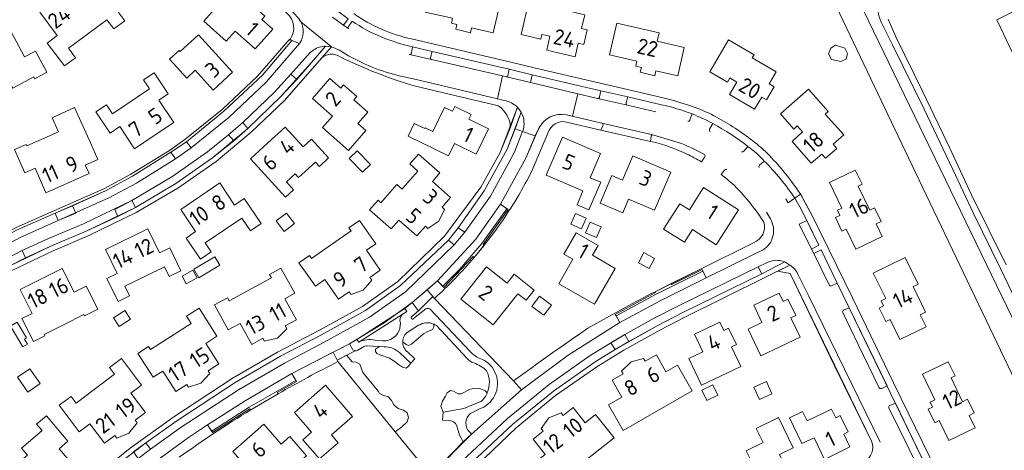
# Model space of a CAD drawing. Header units: metres. Extents: x 209813 to 223847, y 571801 to 587119.
# Tile 716 of 746: x 221682 to 221935, y 585124 to 585235. Entities that reach past the tile are written whole.
import ezdxf
from ezdxf.enums import TextEntityAlignment as Align

# ---------------------------------------------------------------- set-up
doc = ezdxf.new("R2010")
doc.units = ezdxf.units.M
for name, color, linetype, lineweight in [('B-RO-GR-BEPLANTING_CULTUUR_BOSPLANTSOEN-GV', 8, 'Continuous', 0), ('B-RO-GR-BEPLANTING_CULTUUR_HEESTERS-GV', 8, 'Continuous', 0), ('B-RO-GR-BEPLANTING_CULTUUR_VASTE PLANTENVAK-GV', 8, 'Continuous', 0), ('B-RO-GR-GROENVOORZIENING-GV', 8, 'Continuous', 0), ('B-RO-GR-HAAG-GV', 8, 'Continuous', 0), ('B-RO-OG-BEBOUWING-T18', 8, 'Continuous', 0), ('B-RO-OG-TERREIN_CULTUURSCHEIDING-GV', 8, 'Continuous', 0), ('B-RO-OG-TERREIN_ERF-GV', 8, 'Continuous', 0), ('B-RO-VH-VERHARDING_BETONSTRAATSTEEN-GV', 8, 'Continuous', 0), ('B-RO-VH-VERHARDING_HALFVERHARDING-GV', 8, 'Continuous', 0), ('B-RO-VH-VERHARDING_TEGEL-GV', 8, 'Continuous', 0)]:
    doc.layers.add(name, color=color, linetype=linetype, lineweight=lineweight)
doc.styles.add('NLCS-ISO-M200-T18', font='txt', dxfattribs={"height": 0.36})

msp = doc.modelspace()

# ---------------------------------------------------------------- linework, layer by layer
at = {"layer": 'B-RO-GR-BEPLANTING_CULTUUR_BOSPLANTSOEN-GV', "flags": 128}
for points in [[(221982.882, 585129.2), (221932.798, 585234.459), (221940.733, 585238.428)], [(221904.797, 585234.688), (221906.85, 585230.125), (221913.782, 585215.994), (221920.621, 585201.73), (221926.276, 585189.582), (221935.145, 585171.569)]]:
    msp.add_lwpolyline(points, dxfattribs=at)
at = {"layer": 'B-RO-GR-BEPLANTING_CULTUUR_HEESTERS-GV', "flags": 128}
for points in [[(221765.088, 585233.474), (221765.99, 585234.778), (221762.98, 585236.968)], [(221761.968, 585235.127), (221764.586, 585233.28)], [(221757.149, 585226.782), (221756.253, 585226.072), (221751.293, 585220.552), (221752.85, 585219.197)], [(221752.85, 585219.197), (221759.303, 585226.72), (221760.204, 585227.719)], [(221782.266, 585225.969), (221782.58, 585227.594)], [(221781.691, 585225.564), (221781.734, 585225.555)], [(221787.446, 585224.318), (221805.711, 585220.065), (221806.933, 585219.797), (221807.38, 585221.809), (221787.59, 585226.394), (221787.176, 585224.816)], [(221813.312, 585220.365), (221812.922, 585218.409), (221830.143, 585214.298)], [(221830.664, 585214.7), (221830.969, 585216.291), (221813.312, 585220.365)], [(221846.534, 585212.702), (221837.946, 585214.704), (221837.491, 585213.133)], [(221837.79, 585212.573), (221845.069, 585210.889)], [(221810.508, 585210.757), (221808.97, 585206.542), (221810.863, 585205.804)], [(221831.246, 585207.969), (221822.112, 585210.08)], [(221853.854, 585208.804), (221854.412, 585210.356)], [(221814.952, 585206.526), (221811.718, 585198.934), (221805.156, 585187.142), (221807.107, 585185.787), (221800.674, 585176.841), (221801.009, 585176.597)], [(221822.16, 585208.25), (221831.003, 585206.171), (221831.513, 585207.297)], [(221859.74, 585207.835), (221858.909, 585206.444)], [(221813.125, 585195.429), (221817.357, 585205.42)], [(221867.733, 585200.748), (221868.773, 585202.006)], [(221872.986, 585198.24), (221871.739, 585197.139)], [(221862.804, 585195.884), (221861.945, 585194.755)], [(221878.495, 585188.536), (221879.156, 585187.516), (221880.819, 585188.683)], [(221874.559, 585183.384), (221873.55, 585185.087)], [(221870.259, 585177.258), (221856.725, 585170.58), (221849.031, 585166.765), (221849.215, 585166.501), (221857, 585170.343), (221858.039, 585168.209), (221871.278, 585174.712), (221872.535, 585175.35)], [(221890.294, 585166.188), (221891.716, 585166.899), (221887.593, 585175.449), (221885.697, 585174.498), (221889.773, 585166.279)], [(221871.455, 585171.112), (221872.398, 585169.296), (221878.274, 585172.313)], [(221873.598, 585172.125), (221871.455, 585171.112)], [(221808.537, 585141.789), (221788.22, 585162.975), (221787.78, 585163.483), (221784.087, 585159.756), (221782.339, 585158.283)], [(221834.87, 585158.514), (221834.693, 585158.835), (221845.051, 585164.442), (221844.905, 585164.682)], [(221779.926, 585158.815), (221768.77, 585151.747)], [(221786.978, 585160.272), (221797.456, 585149.24)], [(221808.537, 585141.789), (221810.534, 585139.518), (221822.547, 585148.379), (221835.845, 585156.742), (221834.87, 585158.514)], [(221893.159, 585159.345), (221897.132, 585151.157), (221902.513, 585139.981)], [(221903.254, 585139.866), (221904.544, 585140.52), (221894.831, 585160.532), (221893.382, 585159.947)], [(221772.925, 585152.268), (221774.934, 585152.096)], [(221763.369, 585146.754), (221762.116, 585149.169), (221751.552, 585143.666), (221752.683, 585141.6), (221747.782, 585138.808), (221748.014, 585138.462)], [(221763.369, 585146.754), (221778.087, 585128.673), (221779.798, 585129.987), (221781.215, 585131.263), (221781.546, 585132.397), (221781.168, 585133.625), (221780.27, 585134.287), (221778.9, 585134.665), (221777.767, 585135.657), (221777.153, 585136.791), (221776.255, 585137.688), (221774.886, 585138.161), (221774.083, 585138.539), (221773.799, 585139.106), (221769.784, 585143.973), (221768.981, 585146.099), (221768.036, 585146.571), (221766.997, 585146.713), (221765.552, 585148.374), (221763.169, 585147.139)], [(221775.234, 585150.565), (221774.083, 585150.621), (221773.522, 585150.284), (221773.064, 585149.906), (221773.037, 585149.312), (221773.361, 585148.799), (221774.116, 585148.475), (221776.599, 585147.611), (221777.868, 585146.855), (221778.975, 585145.964), (221779.973, 585145.343), (221780.945, 585145.019), (221781.458, 585145.451), (221782.091, 585146.344)], [(221782.091, 585146.344), (221779.264, 585149.02)], [(221801.779, 585138.754), (221801.192, 585139.263), (221800.301, 585139.695), (221799.518, 585139.911), (221798.411, 585139.857), (221797.386, 585139.641), (221795.064, 585138.48), (221794.255, 585138.48), (221793.121, 585139.182), (221792.338, 585139.29), (221791.421, 585138.723), (221791.016, 585137.832), (221790.26, 585136.59), (221789.855, 585135.267), (221790.422, 585133.785), (221795.725, 585134.701), (221800.118, 585136.46)], [(221797.342, 585128.543), (221797.752, 585128.136), (221810.534, 585139.518)], [(221913.349, 585119.058), (221914.645, 585119.719), (221906.709, 585136.052), (221905.27, 585135.47)], [(221740.949, 585134.316), (221740.742, 585134.646), (221731.164, 585128.56), (221729.856, 585130.516), (221724.954, 585127.23), (221713.874, 585119.226), (221709.883, 585116.112), (221699.542, 585107.535), (221699.108, 585107.11)], [(221905.009, 585134.853), (221912.817, 585119.067)]]:
    msp.add_lwpolyline(points, dxfattribs=at)
at = {"layer": 'B-RO-GR-BEPLANTING_CULTUUR_HEESTERS-GV'}
for points in [[(221764.586, 585233.28, 0.4210232), (221765.088, 585233.474)], [(221782.58, 585227.594, -0.1000316), (221767.032, 585234.145)], [(221830.143, 585214.298, 0.4045202), (221830.664, 585214.7)], [(221837.491, 585213.133, 0.44394), (221837.79, 585212.573)], [(221854.412, 585210.356, 0.0332564), (221846.534, 585212.702)], [(221817.357, 585205.42, -0.3920294), (221822.16, 585208.25)], [(221853.33, 585208.465, 0.5302732), (221853.854, 585208.804)], [(221858.909, 585206.444, 0.3706386), (221859.098, 585205.81)], [(221867.169, 585200.636, 0.4113235), (221867.733, 585200.748)], [(221871.739, 585197.139, 0.3831092), (221871.64, 585196.563)], [(221880.819, 585188.683, 0.0493327), (221872.986, 585198.24)], [(221809.843, 585189.473, 0.0148821), (221813.125, 585195.429)], [(221863.384, 585196.045, 0.4192087), (221862.804, 585195.884)], [(221872.535, 585175.35, 0.4170379), (221874.559, 585183.384)], [(221878.274, 585172.313, 0.2237122), (221873.598, 585172.125)], [(221889.773, 585166.279, 0.3441377), (221890.294, 585166.188)], [(221844.905, 585164.682, 0.0054508), (221837.199, 585160.629)], [(221779.434, 585156.659, -0.3124343), (221779.926, 585158.815)], [(221782.339, 585158.283, 1.1994334), (221782.788, 585157.779)], [(221785.963, 585160.248, -0.2956118), (221786.978, 585160.272)], [(221893.382, 585159.947, 0.3759497), (221893.159, 585159.345)], [(221787.958, 585156.392, 0.2429871), (221784.123, 585156.06)], [(221774.934, 585152.096, 0.365885), (221779.285, 585155.273)], [(221781.443, 585154.398, 0.2474234), (221780.023, 585151.821)], [(221827.639, 585155.298, 0.0081732), (221808.537, 585141.789)], [(221779.264, 585149.02, 0.1818018), (221775.234, 585150.565)], [(221800.097, 585147.487, -0.1387814), (221802.99, 585145.294)], [(221800.118, 585136.46, 0.1092137), (221801.779, 585138.754)], [(221902.513, 585139.981, 0.3010248), (221903.254, 585139.866)], [(221905.27, 585135.47, 0.3806378), (221905.009, 585134.853)], [(221797.487, 585133.406, 0.4805634), (221797.342, 585128.543)]]:
    msp.add_lwpolyline(points, format="xyb", dxfattribs=at)
at = {"layer": 'B-RO-GR-BEPLANTING_CULTUUR_HEESTERS-GV', "flags": 128}
for points in [[(221740.242, 585206.622), (221738.898, 585208.119), (221735.264, 585204.948), (221736.593, 585203.416)], [(221720.451, 585200.487), (221721.649, 585198.801), (221725.641, 585201.62), (221724.424, 585203.202)], [(221691.462, 585182.938), (221695.95, 585184.86), (221695.117, 585186.742), (221690.649, 585184.845)], [(221711.358, 585186.291), (221710.359, 585188.093), (221705.995, 585185.801), (221706.833, 585183.97)], [(221793.255, 585176.711), (221795.96, 585179.949), (221794.302, 585181.113), (221791.81, 585177.956)], [(221885.145, 585175.612), (221887.039, 585176.598), (221883.952, 585182.946), (221881.996, 585182.037)], [(221682.195, 585175.227), (221677.881, 585173.071), (221678.864, 585171.22), (221683.048, 585173.358)], [(221838.143, 585151.88), (221837.126, 585153.66), (221833.551, 585151.545), (221834.657, 585149.83)], [(221712.01, 585121.9), (221715.217, 585124.233), (221714.017, 585125.915), (221710.794, 585123.544)]]:
    msp.add_lwpolyline(points, close=True, dxfattribs=at)
at = {"layer": 'B-RO-GR-BEPLANTING_CULTUUR_VASTE PLANTENVAK-GV', "flags": 128}
for points in [[(221753.838, 585234.001), (221753.267, 585234.92), (221748.082, 585240.508), (221739.266, 585250.923), (221738.056, 585249.841), (221750.239, 585236.214)], [(221751.066, 585229.464), (221751.51, 585229.162), (221753.511, 585228.447)], [(221766.105, 585225.278), (221763.781, 585226.66), (221761.744, 585227.574), (221759.191, 585224.612)], [(221806.155, 585213.786), (221804.435, 585214.224), (221784.633, 585218.875), (221780.433, 585219.822)], [(221807.751, 585206.905), (221809.522, 585212.041)], [(221843.89, 585204.624), (221843.742, 585203.284), (221844.256, 585203.167)], [(221850.854, 585203.031), (221844.339, 585204.942)], [(221856.847, 585198.004), (221857.704, 585199.291)], [(221879.543, 585171.53), (221876.347, 585169.917), (221879.617, 585169.331), (221890.954, 585145.866), (221900.516, 585126.335)], [(221902.76, 585126.067), (221884.45, 585163.541), (221881.654, 585169.22)]]:
    msp.add_lwpolyline(points, dxfattribs=at)
at = {"layer": 'B-RO-GR-BEPLANTING_CULTUUR_VASTE PLANTENVAK-GV'}
for points in [[(221750.239, 585236.214, -0.3938942), (221751.066, 585229.464)], [(221780.433, 585219.822, -0.0769208), (221766.105, 585225.278)], [(221809.522, 585212.041, 0.1463599), (221806.155, 585213.786)], [(221844.339, 585204.942, 0.3944546), (221843.89, 585204.624)], [(221844.256, 585203.167, -0.0513359), (221853.09, 585200.023)], [(221857.613, 585199.876, 0.0466024), (221850.854, 585203.031)], [(221857.704, 585199.291, 0.397969), (221857.613, 585199.876)], [(221881.654, 585169.22, 0.1540208), (221879.543, 585171.53)]]:
    msp.add_lwpolyline(points, format="xyb", dxfattribs=at)
at = {"layer": 'B-RO-GR-GROENVOORZIENING-GV', "flags": 128}
msp.add_lwpolyline([(221798.426, 585173.491), (221798.166, 585173.703), (221790.639, 585165.802), (221788.945, 585167.478), (221786.302, 585165.189), (221788.22, 585162.975)], dxfattribs=at)
at = {"layer": 'B-RO-GR-GROENVOORZIENING-GV'}
msp.add_lwpolyline([(221788.22, 585162.975, 0.030207), (221798.426, 585173.491)], format="xyb", dxfattribs=at)
at = {"layer": 'B-RO-GR-GROENVOORZIENING-GV', "flags": 128}
msp.add_lwpolyline([(221768.21, 585152.412), (221768.77, 585151.747), (221781.067, 585159.622), (221780.555, 585160.384)], close=True, dxfattribs=at)
at = {"layer": 'B-RO-GR-HAAG-GV', "flags": 128}
msp.add_lwpolyline([(221768.77, 585151.747), (221781.067, 585159.622), (221780.555, 585160.384), (221768.21, 585152.412)], close=True, dxfattribs=at)
at = {"layer": 'B-RO-OG-TERREIN_CULTUURSCHEIDING-GV', "flags": 128}
for points in [[(221903.488, 585253.31), (221907.785, 585255.678), (221895.171, 585251.004), (221896.06, 585250.436), (221896.608, 585249.849), (221896.949, 585248.562), (221897.01, 585245.478), (221896.764, 585241.655), (221897.085, 585239.794), (221948.557, 585133.643), (221948.574, 585133.02), (221947.891, 585131.801), (221945.347, 585131.062), (221944.21, 585130.955), (221947.045, 585125.206), (221947.783, 585125.698), (221951.318, 585127.325), (221952.606, 585127.165), (221953.59, 585126.011), (221958.001, 585117.121), (221961.28, 585108.954), (221970.153, 585112.438)], [(221940.733, 585238.428), (221932.798, 585234.459), (221982.882, 585129.2), (222070.502, 585171.783), (222072.073, 585179.887), (222076.117, 585185.471), (222068.661, 585181.905), (222067.767, 585183.711), (222065.009, 585182.5), (222069.063, 585173.447), (222060.307, 585169.415), (222047.409, 585163.115), (222040.644, 585159.883), (222031.126, 585155.21), (222022.308, 585151.035), (222014.706, 585147.363), (222008.594, 585144.38), (222000.849, 585140.658), (221990.703, 585135.676), (221963.6, 585189.189), (221960.632, 585195.597), (221938.26, 585245.937)], [(221949.398, 585137.842), (221940.519, 585156.54), (221933.741, 585170.637), (221926.783, 585184.761), (221921.502, 585196.091), (221914.088, 585211.518), (221905.975, 585228.091), (221903.049, 585233.865)], [(221787.958, 585156.392), (221787.997, 585155.65), (221787.673, 585154.975), (221786.647, 585154.543), (221785.378, 585153.895), (221782.328, 585151.249), (221781.546, 585150.871), (221780.952, 585151.114), (221780.023, 585151.821)], [(221767.089, 585149.904), (221766.31, 585151.344), (221762.116, 585149.169), (221763.169, 585147.139), (221767.77, 585149.525)], [(221781.347, 585149.193), (221783.129, 585147.44), (221782.091, 585146.344), (221781.458, 585145.451), (221780.945, 585145.019), (221779.973, 585145.343), (221778.975, 585145.964), (221777.868, 585146.855), (221776.599, 585147.611), (221774.116, 585148.475), (221773.361, 585148.799), (221773.037, 585149.312), (221773.064, 585149.906), (221773.522, 585150.284), (221774.083, 585150.621), (221770.911, 585150.777)], [(221765.552, 585148.374), (221766.997, 585146.713), (221768.036, 585146.571), (221768.981, 585146.099), (221769.784, 585143.973), (221773.799, 585139.106), (221774.083, 585138.539), (221774.886, 585138.161), (221776.255, 585137.688), (221777.153, 585136.791), (221777.767, 585135.657), (221778.9, 585134.665), (221780.27, 585134.287), (221781.168, 585133.625), (221781.546, 585132.397), (221781.215, 585131.263), (221779.798, 585129.987), (221778.087, 585128.673), (221785.353, 585119.828), (221787.711, 585118.028), (221795.615, 585126.142), (221794.589, 585127.82), (221793.966, 585130.283)], [(221791.718, 585131.588), (221790.237, 585131.721), (221790.422, 585133.785), (221789.855, 585135.267), (221790.26, 585136.59), (221791.016, 585137.832), (221791.421, 585138.723), (221792.338, 585139.29), (221793.121, 585139.182), (221794.255, 585138.48), (221795.064, 585138.48), (221797.386, 585139.641), (221798.411, 585139.857), (221799.518, 585139.911), (221800.301, 585139.695), (221801.192, 585139.263), (221801.779, 585138.754)]]:
    msp.add_lwpolyline(points, dxfattribs=at)
at = {"layer": 'B-RO-OG-TERREIN_CULTUURSCHEIDING-GV'}
for points in [[(221903.049, 585233.865, -0.1441579), (221902.29, 585239.52)], [(221788.681, 585156.008, 0.0485779), (221787.958, 585156.392)], [(221767.77, 585149.525, -0.1767398), (221767.089, 585149.904)], [(221801.591, 585144.367, 0.1236016), (221798.276, 585146.385)], [(221801.779, 585138.754, 0.2248515), (221801.591, 585144.367)], [(221793.966, 585130.283, 0.3368499), (221791.718, 585131.588)]]:
    msp.add_lwpolyline(points, format="xyb", dxfattribs=at)
at = {"layer": 'B-RO-OG-TERREIN_CULTUURSCHEIDING-GV', "flags": 128}
msp.add_lwpolyline([(221787.78, 585163.483), (221786.302, 585165.189), (221782.473, 585161.872), (221784.087, 585159.756)], close=True, dxfattribs=at)
at = {"layer": 'B-RO-OG-TERREIN_ERF-GV', "flags": 128}
for points in [[(221792.866, 585234.903), (221785.766, 585236.483), (221787.647, 585244.614), (221798.582, 585242.128), (221798.105, 585240.032), (221805.037, 585238.454), (221803.319, 585231.141), (221797.744, 585232.406), (221797.459, 585231.179), (221793.717, 585232.048), (221793.979, 585233.28), (221792.582, 585233.618)], [(221699.006, 585230.84), (221694.086, 585227.168), (221695.88, 585224.764), (221693.043, 585222.647), (221688.653, 585228.529), (221691.202, 585230.431), (221686.716, 585236.442), (221697.175, 585244.247), (221701.66, 585238.236), (221704.201, 585240.132), (221708.579, 585234.266), (221705.726, 585232.137), (221703.944, 585234.525)], [(221736.984, 585231.576), (221734.685, 585229.011), (221728.939, 585234.154), (221733.115, 585238.822), (221735.169, 585236.986), (221737.797, 585239.93), (221740.467, 585237.548), (221741.212, 585238.383), (221744.57, 585235.397), (221743.828, 585234.566), (221746.618, 585232.081), (221742.086, 585227.001)], [(221817.051, 585226.693), (221817.857, 585230.248), (221815.837, 585230.722), (221815.556, 585229.545), (221810.489, 585230.755), (221812.664, 585240.047), (221820.098, 585238.325), (221819.883, 585237.4), (221826.848, 585235.785), (221826.035, 585232.277), (221827.438, 585231.952), (221826.56, 585228.163), (221825.157, 585228.488), (221824.347, 585224.992)], [(221839.967, 585222.603), (221840.261, 585223.866), (221833.155, 585225.466), (221835.045, 585233.662), (221845.982, 585231.115), (221845.493, 585229.011), (221852.427, 585227.396), (221850.726, 585220.092), (221845.146, 585221.374), (221844.855, 585220.148), (221841.108, 585221.035), (221841.386, 585222.26)], [(221678.633, 585219.015), (221673.252, 585216.081), (221674.688, 585213.447), (221671.588, 585211.757), (221668.649, 585217.148), (221671.432, 585218.665), (221667.848, 585225.254), (221679.244, 585231.536), (221682.834, 585224.951), (221685.617, 585226.469), (221688.577, 585221.043), (221685.46, 585219.343), (221685.172, 585219.871), (221679.772, 585216.926)], [(221726.687, 585221.53), (221724.515, 585219.547), (221720.116, 585224.365), (221722.551, 585226.589), (221722.787, 585226.331), (221727.514, 585230.651), (221736.306, 585221.028), (221731.309, 585216.464)], [(221863.5, 585218.506), (221859.007, 585221.122), (221863.802, 585229.358), (221870.387, 585225.523), (221869.914, 585224.711), (221876.084, 585221.118), (221874.278, 585218.016), (221875.522, 585217.291), (221873.554, 585213.964), (221872.326, 585214.664), (221870.504, 585211.582), (221864.028, 585215.353), (221865.915, 585218.5), (221864.109, 585219.551)], [(221894.083, 585224.415), (221892.681, 585223.746), (221890.282, 585224.335), (221889.495, 585225.737), (221890.07, 585227.205), (221891.322, 585227.971), (221893.686, 585227.211), (221894.37, 585225.857)], [(221716.111, 585204.766), (221711.082, 585201.385), (221707.265, 585207.066), (221704.824, 585205.423), (221701.171, 585210.83), (221703.905, 585212.666), (221705.447, 585210.368), (221714.942, 585216.74), (221713.394, 585219.044), (221716.129, 585220.881), (221719.765, 585215.476), (221717.323, 585213.834), (221721.147, 585208.153)], [(221768.235, 585214.804), (221767.499, 585213.963), (221771.102, 585210.801), (221768.504, 585207.845), (221770.565, 585206.034), (221766.097, 585200.945), (221759.412, 585206.809), (221762.005, 585209.767), (221756.842, 585214.291), (221761.315, 585219.381), (221764.113, 585216.922), (221764.85, 585217.763)], [(221893.404, 585204.933), (221890.706, 585202.55), (221891.649, 585201.482), (221888.717, 585198.928), (221887.768, 585199.99), (221885.073, 585197.644), (221880.121, 585203.264), (221882.841, 585205.691), (221881.472, 585207.249), (221880.56, 585206.454), (221877.136, 585210.381), (221884.333, 585216.641), (221889.384, 585210.921), (221888.672, 585210.293)], [(221699.813, 585202.73), (221701.657, 585198.626), (221698.417, 585197.182), (221699.384, 585195.013), (221688.314, 585190.1), (221685.545, 585196.365), (221682.859, 585195.177), (221680.222, 585201.151), (221683.239, 585202.482), (221683.39, 585202.14), (221691.517, 585205.746), (221689.907, 585209.366), (221695.672, 585211.945)], [(221782.967, 585207.884), (221785.726, 585206.544), (221785.81, 585206.716), (221787.739, 585205.78), (221790.759, 585212.006), (221792.837, 585211.006), (221793.428, 585212.235), (221797.639, 585210.21), (221797.044, 585208.972), (221802.113, 585206.534), (221798.95, 585199.993), (221793.323, 585202.706), (221791.823, 585199.594), (221781.394, 585204.64)], [(221745.34, 585202.865), (221749.814, 585206.942), (221754.452, 585201.877), (221756.602, 585203.844), (221760.991, 585199.033), (221758.598, 585196.85), (221757.581, 585197.964), (221753.241, 585194.002), (221752.393, 585194.932), (221750.131, 585192.872), (221751.986, 585190.834), (221749.881, 585188.915), (221740.869, 585198.791)], [(221830.931, 585192.772), (221827.888, 585185.689), (221824.848, 585186.996), (221826.375, 585190.561), (221816.944, 585194.606), (221821.13, 585204.364), (221830.889, 585200.158), (221828.212, 585193.942)], [(221771.758, 585197.37), (221769.694, 585195.359), (221766.281, 585198.863), (221768.345, 585200.874)], [(221779.896, 585191.037), (221779.994, 585191.179), (221783.919, 585195.669), (221781.854, 585197.474), (221784.065, 585199.961), (221789.582, 585195.161), (221787.648, 585192.937), (221792.328, 585188.865), (221790.137, 585186.381), (221790.777, 585185.817), (221789.277, 585182.825), (221786.494, 585180.935), (221785.861, 585181.488), (221783.689, 585179.001), (221779, 585183.085), (221777.063, 585180.861), (221771.53, 585185.68), (221773.709, 585188.155), (221774.422, 585187.532), (221778.531, 585192.232)], [(221848.968, 585195.35), (221844.758, 585185.589), (221838.118, 585188.449), (221836.601, 585184.912), (221830.798, 585187.41), (221833.838, 585194.515), (221836.553, 585193.349), (221839.227, 585199.556)], [(221891.782, 585185.597), (221892.932, 585186.108), (221889.741, 585192.692), (221896.358, 585195.921), (221898.12, 585192.263), (221897.128, 585191.786), (221900.087, 585185.641), (221901.348, 585186.249), (221903.04, 585182.735), (221901.743, 585182.11), (221903.304, 585178.867), (221896.547, 585175.613), (221894.019, 585180.741), (221892.937, 585180.232), (221891.261, 585183.739), (221892.398, 585184.283)], [(221733.939, 585180.397), (221729.216, 585177.197), (221730.767, 585174.907), (221728.055, 585173.062), (221724.364, 585178.471), (221726.796, 585180.128), (221722.947, 585185.791), (221732.982, 585192.604), (221736.818, 585186.937), (221739.255, 585188.589), (221743.6, 585182.159), (221740.875, 585180.316), (221738.655, 585183.591)], [(221866.329, 585185.699), (221860.622, 585176.741), (221854.517, 585180.628), (221852.441, 585177.362), (221847.102, 585180.75), (221851.237, 585187.259), (221853.738, 585185.674), (221857.379, 585191.395)], [(221752.181, 585182.169), (221749.551, 585180.182), (221747.536, 585182.849), (221750.166, 585184.836)], [(221824.437, 585184.744), (221827.158, 585183.563), (221825.961, 585180.805), (221823.24, 585181.986)], [(221761.694, 585176.8), (221766.748, 585180.336), (221766.21, 585181.105), (221768.903, 585182.983), (221773.113, 585177.008), (221770.705, 585175.312), (221774.276, 585170.243), (221771.574, 585168.355), (221772.06, 585167.659), (221769.898, 585165.087), (221766.742, 585163.934), (221766.254, 585164.629), (221763.557, 585162.735), (221759.975, 585167.817), (221757.569, 585166.121), (221753.349, 585172.109), (221756.052, 585173.999), (221756.59, 585173.23)], [(221831.057, 585181.316), (221829.887, 585178.561), (221827.027, 585179.775), (221828.197, 585182.53)], [(221713.713, 585168.613), (221708.573, 585166.094), (221709.794, 585163.6), (221706.835, 585162.154), (221703.969, 585168.034), (221706.619, 585169.326), (221703.606, 585175.501), (221714.493, 585180.819), (221717.494, 585174.659), (221720.122, 585175.94), (221722.974, 585170.058), (221720.016, 585168.609), (221718.796, 585171.103)], [(221834.649, 585170.68), (221829.365, 585161.461), (221820.138, 585166.73), (221823.739, 585173.028), (221821.418, 585174.36), (221824.588, 585179.83), (221830.248, 585176.585), (221828.786, 585174.039)], [(221732.995, 585171.46), (221727.583, 585168.272), (221726.308, 585170.436), (221731.72, 585173.624)], [(221843.358, 585170.619), (221840.614, 585172.095), (221842.026, 585174.72), (221844.77, 585173.244)], [(221903.036, 585162.356), (221904.197, 585162.928), (221900.971, 585169.466), (221909.245, 585173.494), (221912.567, 585166.614), (221911.252, 585165.979), (221914.422, 585159.414), (221913.108, 585158.779), (221914.604, 585155.682), (221907.851, 585152.42), (221905.346, 585157.581), (221904.211, 585157.033), (221902.544, 585160.486), (221903.657, 585161.055)], [(221813.801, 585165.09), (221811.75, 585162.512), (221809.666, 585164.173), (221803.267, 585156.15), (221794.965, 585162.777), (221801.594, 585171.081), (221806.873, 585166.862), (221808.718, 585169.167)], [(221692.967, 585156.281), (221687.856, 585153.717), (221688.022, 585153.387), (221685.072, 585151.917), (221682.143, 585157.795), (221684.769, 585159.107), (221681.701, 585165.241), (221692.51, 585170.668), (221695.589, 585164.536), (221698.669, 585166.082), (221701.618, 585160.209), (221698.217, 585158.502), (221698.051, 585158.832)], [(221726.098, 585170.222), (221727.176, 585168.25), (221724.37, 585166.717), (221723.292, 585168.689)], [(221747.802, 585152.793), (221744.508, 585151.993), (221744.099, 585152.737), (221741.212, 585151.149), (221738.207, 585156.54), (221735.199, 585154.863), (221731.655, 585161.296), (221734.989, 585163.127), (221735.443, 585162.305), (221746.279, 585168.287), (221745.825, 585169.109), (221748.716, 585170.714), (221752.275, 585164.314), (221749.707, 585162.885), (221752.714, 585157.478), (221749.821, 585155.889), (221750.229, 585155.146)], [(221816.301, 585158.627), (221813.252, 585160.909), (221815.203, 585163.516), (221818.252, 585161.234)], [(221870.273, 585161.227), (221876.817, 585164.347), (221877.841, 585162.202), (221879.085, 585162.795), (221881.089, 585158.595), (221879.845, 585158.001), (221882.245, 585152.971), (221872.131, 585148.178), (221868.859, 585155.064), (221872.401, 585156.747)], [(221705.687, 585157.982), (221708.586, 585159.877), (221710.052, 585157.635), (221707.153, 585155.74)], [(221728.168, 585141.197), (221724.96, 585140.176), (221724.496, 585140.888), (221721.734, 585139.082), (221718.341, 585144.309), (221715.883, 585142.713), (221711.893, 585148.86), (221714.664, 585150.649), (221715.177, 585149.848), (221725.636, 585156.55), (221724.464, 585158.379), (221727.668, 585160.431), (221732.269, 585153.268), (221729.387, 585151.417), (221732.739, 585146.198), (221729.977, 585144.407), (221730.438, 585143.696)], [(221680.942, 585156.835), (221683.304, 585152.808), (221682.781, 585152.501), (221683.543, 585151.202), (221682.333, 585150.492), (221679.209, 585155.818)], [(221861.553, 585156.868), (221862.564, 585154.75), (221863.808, 585155.344), (221865.812, 585151.144), (221864.559, 585150.546), (221866.968, 585145.499), (221856.86, 585140.686), (221853.594, 585147.571), (221857.149, 585149.258), (221855.017, 585153.752)], [(221838.726, 585146.715), (221841.947, 585147.548), (221842.369, 585146.81), (221845.252, 585148.456), (221847.704, 585144.146), (221850.702, 585145.852), (221854.485, 585139.204), (221836.705, 585129.049), (221832.911, 585135.675), (221836.337, 585137.637), (221833.864, 585141.956), (221836.73, 585143.591), (221836.314, 585144.321)], [(221701.061, 585139.804), (221705.976, 585143.479), (221704.675, 585145.219), (221707.724, 585147.506), (221712.86, 585140.7), (221710.114, 585138.628), (221713.863, 585133.661), (221711.213, 585131.682), (221711.723, 585131), (221709.645, 585128.346), (221706.494, 585127.101), (221705.983, 585127.777), (221703.358, 585125.792), (221699.623, 585130.756), (221696.878, 585128.69), (221691.738, 585135.522), (221694.772, 585137.79), (221696.061, 585136.066)], [(221916.837, 585136.947), (221913.638, 585143.532), (221920.273, 585146.719), (221922.033, 585143.049), (221921.041, 585142.573), (221923.982, 585136.442), (221925.271, 585137.06), (221926.953, 585133.553), (221925.664, 585132.934), (221927.216, 585129.698), (221920.454, 585126.454), (221917.961, 585131.589), (221916.808, 585131.055), (221915.135, 585134.497), (221916.278, 585135.052), (221915.64, 585136.365)], [(221684.157, 585144.92), (221686.82, 585141.122), (221683.668, 585138.912), (221681.005, 585142.71)], [(221767.148, 585132.654), (221761.683, 585127.899), (221763.427, 585125.893), (221758.648, 585121.752), (221754.392, 585126.67), (221756.618, 585128.597), (221752.177, 585133.713), (221760.175, 585140.668)], [(221856.944, 585139.382), (221859.794, 585140.748), (221861.071, 585138.083), (221858.221, 585136.717)], [(221873.519, 585141.647), (221874.971, 585138.497), (221871.749, 585137.012), (221870.297, 585140.162)], [(221826.931, 585131.042), (221829.634, 585133.167), (221834.358, 585127.155), (221819.076, 585115.104), (221814.341, 585121.104), (221816.65, 585122.927), (221813.569, 585126.83), (221816.16, 585128.874), (221815.634, 585129.541), (221817.641, 585132.28), (221820.745, 585133.572), (221821.271, 585132.904), (221823.862, 585134.948)], [(221895.018, 585124.819), (221888.49, 585121.637), (221885.783, 585127.185), (221882.681, 585125.671), (221879.434, 585132.325), (221882.839, 585133.971), (221884.045, 585131.5), (221890.271, 585134.538), (221891.361, 585132.306), (221892.54, 585132.882), (221894.579, 585128.706), (221893.401, 585128.131)], [(221686.583, 585119.206), (221685.541, 585118.319), (221682.535, 585121.858), (221683.569, 585122.74), (221682.03, 585124.543), (221687.301, 585129.028), (221685.916, 585130.656), (221688.432, 585132.781), (221693.954, 585126.287), (221691.703, 585124.373), (221695.731, 585119.636), (221690.209, 585114.949)], [(221755.275, 585122.571), (221750.513, 585118.425), (221748.765, 585120.437), (221743.313, 585115.684), (221736.325, 585123.699), (221744.312, 585130.669), (221748.757, 585125.536), (221751.004, 585127.485)], [(221879.618, 585117.339), (221873.081, 585114.135), (221871.451, 585117.466), (221870.257, 585116.882), (221868.219, 585121.047), (221869.404, 585121.627), (221868.315, 585123.854), (221872.669, 585125.984), (221870.93, 585129.539), (221876.649, 585132.357), (221880.445, 585124.636), (221876.89, 585122.888)]]:
    msp.add_lwpolyline(points, close=True, dxfattribs=at)
for points in [[(221882.274, 585189.773), (221885.598, 585183.774), (221895.785, 585162.904), (221906.211, 585141.329), (221921.196, 585110.643), (221927.19, 585098.237), (221952.611, 585110.193), (221951.398, 585112.484), (221946.705, 585123.219), (221946.629, 585124.147), (221947.017, 585125.133), (221944.21, 585130.955), (221943.62, 585130.899), (221942.498, 585131.4), (221941.326, 585133.724), (221911.827, 585195.277), (221889.737, 585241.65)], [(221654.449, 585165.509), (221656.428, 585166.863), (221669.983, 585175.391), (221680.638, 585181.155), (221690.379, 585185.459), (221703.155, 585191.118), (221710.148, 585194.872), (221720.055, 585200.973), (221724, 585203.797), (221733.577, 585211.477), (221742.669, 585220.028), (221750.57, 585229.109), (221751.066, 585229.464)], [(221782.327, 585229.585), (221807.855, 585223.61), (221813.802, 585222.177), (221837.845, 585216.624), (221847.007, 585214.473)], [(221759.191, 585224.612), (221749.642, 585213.793), (221741.066, 585205.651), (221732.067, 585198.154), (221722.249, 585191.279), (221711.527, 585184.998), (221699.356, 585179.109), (221690.188, 585175.208), (221679.341, 585170.042), (221668.077, 585163.248), (221657.725, 585156.608)], [(221804.672, 585212.4), (221791.982, 585215.364), (221783.011, 585217.512)], [(221692.198, 585110.04), (221693.874, 585111.487), (221705.895, 585121.299), (221709.995, 585124.526), (221721.163, 585132.565), (221736.455, 585142.551), (221747.863, 585149.168), (221758.643, 585154.793), (221769.678, 585160.891), (221778.764, 585167.327), (221790.802, 585178.951), (221800.108, 585191.522), (221805.069, 585200.451), (221807.751, 585206.905)], [(221843.742, 585203.284), (221831.003, 585206.171), (221822.16, 585208.25)], [(221844.256, 585203.167), (221843.742, 585203.284)], [(221856.889, 585197.982), (221856.847, 585198.004)], [(221801.009, 585176.597), (221798.426, 585173.491)], [(221844.905, 585164.682), (221856.725, 585170.58), (221870.259, 585177.258)], [(221900.516, 585126.335), (221891.045, 585145.909), (221879.617, 585169.331), (221876.347, 585169.917), (221872.974, 585168.215), (221852.372, 585158.08), (221846.096, 585154.839), (221836.884, 585149.7), (221830.197, 585145.557), (221819.354, 585137.997), (221809.198, 585129.704), (221794.776, 585115.999), (221789.538, 585110.214), (221782.151, 585101.234), (221773.271, 585088.653), (221766.957, 585078.299), (221764.703, 585074.205)], [(221788.22, 585162.975), (221808.537, 585141.789)], [(221827.639, 585155.298), (221837.199, 585160.629)], [(221785.353, 585119.828), (221778.087, 585128.673), (221763.369, 585146.754)], [(221748.014, 585138.462), (221740.949, 585134.316)]]:
    msp.add_lwpolyline(points, dxfattribs=at)
at = {"layer": 'B-RO-OG-TERREIN_ERF-GV'}
for points in [[(221767.429, 585236.117, 0.1031145), (221782.327, 585229.585)], [(221763.911, 585224.974, 0.3639869), (221759.191, 585224.612)], [(221783.011, 585217.512, -0.0386685), (221763.911, 585224.974)], [(221847.007, 585214.473, -0.0237209), (221854.997, 585212.047)], [(221807.751, 585206.905, 0.2276639), (221804.672, 585212.4)], [(221854.997, 585212.047, -0.0453323), (221860.686, 585209.505)], [(221870.019, 585203.407, -0.0463394), (221874.301, 585199.638)], [(221856.847, 585198.004, 0.0221361), (221853.09, 585200.023)], [(221874.301, 585199.638, -0.0448548), (221882.274, 585189.773)], [(221867.143, 585190.03, 0.0452465), (221861.945, 585194.755)], [(221809.843, 585189.473, -0.034071), (221801.009, 585176.597)], [(221872.851, 585182.578, 0.043467), (221867.143, 585190.03)], [(221870.259, 585177.258, 0.3899614), (221872.851, 585182.578)], [(221763.369, 585146.754, 0.0120276), (221748.014, 585138.462)], [(221740.949, 585134.316, 0.0184678), (221722.57, 585122.167)], [(221898.615, 585121.033, 0.4140544), (221900.516, 585126.335)]]:
    msp.add_lwpolyline(points, format="xyb", dxfattribs=at)
at = {"layer": 'B-RO-VH-VERHARDING_BETONSTRAATSTEEN-GV'}
for points in [[(221753.838, 585234.001, -0.2875614), (221753.511, 585228.447)], [(221757.149, 585226.782, -0.14571), (221760.204, 585227.719)], [(221782.266, 585225.969, -0.4397606), (221781.734, 585225.555)], [(221787.446, 585224.318, -0.4060282), (221787.176, 585224.816)], [(221810.508, 585210.757, -0.2117882), (221810.863, 585205.804)], [(221814.952, 585206.526, -0.3466488), (221822.112, 585210.08)], [(221831.246, 585207.969, -0.3674889), (221831.513, 585207.297)]]:
    msp.add_lwpolyline(points, format="xyb", dxfattribs=at)
at = {"layer": 'B-RO-VH-VERHARDING_BETONSTRAATSTEEN-GV', "flags": 128}
for points in [[(221760.204, 585227.719), (221761.744, 585227.574), (221753.838, 585234.001)], [(221744.958, 585218.48), (221753.511, 585228.447), (221751.51, 585229.162), (221751.212, 585228.734), (221743.971, 585220.317), (221734.081, 585211.005), (221724.424, 585203.202), (221725.641, 585201.62)], [(221751.293, 585220.552), (221756.253, 585226.072), (221757.149, 585226.782)], [(221787.59, 585226.394), (221782.58, 585227.594), (221782.266, 585225.969)], [(221781.734, 585225.555), (221787.446, 585224.318)], [(221787.176, 585224.816), (221787.59, 585226.394)], [(221812.922, 585218.409), (221813.312, 585220.365), (221807.38, 585221.809), (221806.933, 585219.797)], [(221823.71, 585209.725), (221825.015, 585215.528), (221812.922, 585218.409), (221805.711, 585220.065), (221804.435, 585214.224), (221806.155, 585213.786)], [(221744.958, 585218.48), (221735.431, 585209.466), (221725.641, 585201.62), (221721.649, 585198.801), (221711.569, 585192.556), (221704.505, 585188.758), (221691.462, 585182.938), (221681.673, 585178.625)], [(221830.143, 585214.298), (221837.79, 585212.573)], [(221837.491, 585213.133), (221837.946, 585214.704), (221830.969, 585216.291), (221830.664, 585214.7)], [(221809.522, 585212.041), (221810.508, 585210.757)], [(221822.112, 585210.08), (221823.71, 585209.725)], [(221735.264, 585204.948), (221738.898, 585208.119)], [(221810.863, 585205.804), (221814.107, 585204.69), (221814.952, 585206.526)], [(221831.513, 585207.297), (221831.003, 585206.171), (221843.742, 585203.284), (221843.89, 585204.624)], [(221844.339, 585204.942), (221831.246, 585207.969)], [(221710.359, 585188.093), (221711.358, 585186.291), (221721.7, 585192.475), (221731.115, 585199.047), (221736.593, 585203.416), (221735.264, 585204.948), (221729.864, 585200.63)], [(221751.552, 585143.666), (221766.31, 585151.344), (221775.279, 585156.703), (221782.473, 585161.872), (221788.945, 585167.478), (221798.818, 585178.215), (221805.156, 585187.142), (221811.718, 585198.934), (221814.107, 585204.69)], [(221721.649, 585198.801), (221720.451, 585200.487), (221710.558, 585194.336), (221703.592, 585190.613), (221695.117, 585186.742), (221695.95, 585184.86)], [(221697.959, 585182.124), (221710.359, 585188.093), (221720.656, 585194.196), (221729.864, 585200.63)], [(221788.945, 585167.478), (221790.385, 585166.077), (221794.738, 585170.487), (221800.368, 585177.06), (221806.805, 585186.003), (221805.156, 585187.142)], [(221691.462, 585182.938), (221690.649, 585184.845), (221680.766, 585180.457), (221670.373, 585174.842), (221656.817, 585166.268), (221657.931, 585164.626), (221671.485, 585173.173), (221681.673, 585178.625)], [(221697.959, 585182.124), (221688.976, 585178.381), (221682.195, 585175.227), (221683.048, 585173.358), (221689.711, 585176.447), (221698.631, 585180.187), (221706.833, 585183.97), (221705.995, 585185.801)], [(221795.96, 585179.949), (221793.255, 585176.711)], [(221677.881, 585173.071), (221682.195, 585175.227)], [(221837.126, 585153.66), (221838.143, 585151.88), (221845.453, 585155.94), (221852.215, 585159.427), (221872.398, 585169.296), (221871.455, 585171.112), (221851.123, 585161.153)], [(221828.198, 585148.286), (221837.126, 585153.66), (221844.703, 585157.868), (221851.123, 585161.153)], [(221835.845, 585156.742), (221822.547, 585148.379), (221810.534, 585139.518), (221797.752, 585128.136), (221787.711, 585118.028), (221783.474, 585113.273)], [(221828.198, 585148.286), (221817.68, 585140.858), (221806.943, 585132.134), (221795.189, 585121.203), (221796.597, 585119.696), (221808.344, 585130.689), (221818.774, 585139.149), (221829.486, 585146.696), (221834.657, 585149.83), (221833.551, 585151.545)], [(221699.108, 585107.11), (221699.542, 585107.535), (221709.883, 585116.112), (221713.874, 585119.226), (221724.954, 585127.23), (221729.856, 585130.516)], [(221715.217, 585124.233), (221712.01, 585121.9)]]:
    msp.add_lwpolyline(points, dxfattribs=at)
for points in [[(221751.293, 585220.552), (221747.101, 585215.951), (221738.898, 585208.119), (221740.242, 585206.622), (221748.598, 585214.685), (221752.85, 585219.197)], [(221795.96, 585179.949), (221802.63, 585189.255), (221808.692, 585200.313), (221810.863, 585205.804), (221808.97, 585206.542), (221806.902, 585201.302), (221800.986, 585190.549), (221794.302, 585181.113)], [(221791.81, 585177.956), (221779.503, 585166.282), (221770.426, 585159.862), (221759.11, 585153.594), (221748.581, 585148.117), (221736.918, 585141.334), (221721.926, 585131.518), (221714.017, 585125.915), (221715.217, 585124.233), (221723.083, 585129.871), (221737.817, 585139.494), (221749.616, 585146.323), (221759.852, 585151.7), (221771.466, 585158.121), (221780.718, 585164.663), (221793.255, 585176.711)], [(221835.845, 585156.742), (221846.041, 585162.241), (221858.039, 585168.209), (221857.171, 585169.992), (221845.16, 585164.025), (221834.87, 585158.514)], [(221751.552, 585143.666), (221739.5, 585136.708), (221729.856, 585130.516), (221730.945, 585128.901), (221740.549, 585135.02), (221752.517, 585141.909)]]:
    msp.add_lwpolyline(points, close=True, dxfattribs=at)
at = {"layer": 'B-RO-VH-VERHARDING_HALFVERHARDING-GV', "flags": 128}
for points in [[(221782.339, 585158.283), (221784.087, 585159.756), (221782.473, 585161.872), (221780.555, 585160.384), (221781.067, 585159.622), (221779.926, 585158.815)], [(221785.963, 585160.248), (221782.788, 585157.779)], [(221779.434, 585156.659), (221779.285, 585155.273)], [(221781.443, 585154.398), (221784.123, 585156.06)], [(221788.681, 585156.008), (221796.622, 585147.542)], [(221768.77, 585151.747), (221768.21, 585152.412), (221766.31, 585151.344), (221767.089, 585149.904)], [(221770.911, 585150.777), (221775.234, 585150.565)], [(221768.535, 585149.674), (221769.743, 585150.418)], [(221779.264, 585149.02), (221782.091, 585146.344), (221783.129, 585147.44), (221781.347, 585149.193)], [(221803.981, 585143.52), (221802.99, 585145.294)], [(221800.118, 585136.46), (221795.725, 585134.701), (221790.422, 585133.785), (221790.237, 585131.721), (221791.718, 585131.588)], [(221797.487, 585133.406), (221799.573, 585134.527)], [(221793.966, 585130.283), (221794.589, 585127.82), (221795.615, 585126.142), (221797.752, 585128.136), (221797.342, 585128.543)]]:
    msp.add_lwpolyline(points, dxfattribs=at)
at = {"layer": 'B-RO-VH-VERHARDING_HALFVERHARDING-GV'}
for points in [[(221772.925, 585152.268, 0.1667901), (221768.77, 585151.747)], [(221769.743, 585150.418, -0.1602285), (221770.911, 585150.777)], [(221781.347, 585149.193, -0.2474222), (221780.023, 585151.821)], [(221767.77, 585149.525, 0.1766439), (221768.535, 585149.674)], [(221800.097, 585147.487, -0.1173321), (221797.456, 585149.24)], [(221796.622, 585147.542, 0.1284956), (221798.276, 585146.385)], [(221799.573, 585134.527, 0.428373), (221803.981, 585143.52)]]:
    msp.add_lwpolyline(points, format="xyb", dxfattribs=at)
at = {"layer": 'B-RO-VH-VERHARDING_TEGEL-GV', "flags": 128}
for points in [[(221764.586, 585233.28), (221766.208, 585232.137)], [(221766.094, 585232.79), (221767.032, 585234.145)], [(221657.725, 585156.608), (221668.077, 585163.248), (221679.341, 585170.042), (221690.188, 585175.208), (221699.356, 585179.109), (221711.527, 585184.998), (221722.249, 585191.279), (221732.067, 585198.154), (221741.066, 585205.651), (221749.642, 585213.793), (221757.558, 585222.759), (221761.744, 585227.574), (221760.204, 585227.719), (221756.555, 585223.488), (221748.598, 585214.685), (221740.242, 585206.622), (221731.115, 585199.047), (221721.7, 585192.475), (221711.358, 585186.291), (221698.631, 585180.187), (221689.711, 585176.447), (221678.864, 585171.22), (221667.2, 585164.203), (221656.495, 585157.359)], [(221782.58, 585227.594), (221787.59, 585226.394), (221807.38, 585221.809), (221813.312, 585220.365), (221830.969, 585216.291), (221837.946, 585214.704), (221846.534, 585212.702)], [(221706.603, 585120.255), (221714.017, 585125.915), (221721.926, 585131.518), (221736.918, 585141.334), (221748.581, 585148.117), (221759.11, 585153.594), (221770.426, 585159.862), (221779.503, 585166.282), (221791.81, 585177.956), (221794.302, 585181.113), (221800.986, 585190.549), (221806.902, 585201.302), (221810.508, 585210.757), (221809.522, 585212.041), (221805.069, 585200.451), (221800.108, 585191.522), (221790.802, 585178.951), (221778.764, 585167.327), (221769.678, 585160.891), (221758.643, 585154.793), (221747.863, 585149.168), (221736.455, 585142.551), (221721.163, 585132.565), (221709.995, 585124.526), (221705.895, 585121.299)], [(221932.238, 585087.678), (221930.426, 585091.543), (221921.196, 585110.643), (221906.211, 585141.329), (221895.785, 585162.904), (221885.598, 585183.774), (221882.303, 585189.724), (221880.819, 585188.683), (221882.453, 585185.907), (221887.039, 585176.598), (221885.145, 585175.612), (221885.697, 585174.498), (221887.593, 585175.449), (221891.716, 585166.899)], [(221882.303, 585189.724), (221882.274, 585189.773)], [(221794.776, 585115.999), (221809.198, 585129.704), (221819.354, 585137.997), (221830.197, 585145.557), (221836.884, 585149.7), (221846.096, 585154.839), (221852.372, 585158.08), (221872.974, 585168.215), (221879.543, 585171.53), (221878.274, 585172.313), (221872.398, 585169.296), (221852.215, 585159.427), (221845.453, 585155.94), (221834.657, 585149.83), (221829.486, 585146.696), (221818.774, 585139.149), (221808.344, 585130.689), (221796.597, 585119.696)], [(221891.716, 585166.899), (221894.831, 585160.532), (221914.645, 585119.719), (221913.349, 585119.058)]]:
    msp.add_lwpolyline(points, dxfattribs=at)
at = {"layer": 'B-RO-VH-VERHARDING_TEGEL-GV'}
for points in [[(221766.208, 585232.137, -0.3985819), (221766.094, 585232.79)], [(221854.412, 585210.356, -0.0332389), (221859.74, 585207.835)], [(221870.019, 585203.407, 0.0417961), (221860.686, 585209.505)], [(221859.74, 585207.835, -0.0453325), (221868.773, 585202.006)], [(221868.773, 585202.006, -0.0452352), (221872.986, 585198.24)]]:
    msp.add_lwpolyline(points, format="xyb", dxfattribs=at)
at = {"layer": 'B-RO-VH-VERHARDING_TEGEL-GV', "flags": 128}
for points in [[(221720.451, 585200.487), (221724.424, 585203.202), (221734.081, 585211.005), (221743.971, 585220.317), (221751.212, 585228.734), (221751.51, 585229.162), (221750.986, 585229.519), (221750.57, 585229.109), (221742.669, 585220.028), (221733.577, 585211.477), (221724, 585203.797), (221720.055, 585200.973), (221710.148, 585194.872), (221703.155, 585191.118), (221690.379, 585185.459), (221680.638, 585181.155), (221669.983, 585175.391), (221656.428, 585166.863), (221656.817, 585166.268), (221670.373, 585174.842), (221680.766, 585180.457), (221690.649, 585184.845), (221703.592, 585190.613), (221710.558, 585194.336)], [(221806.805, 585186.003), (221800.368, 585177.06), (221794.738, 585170.487), (221790.385, 585166.077), (221790.639, 585165.802), (221798.166, 585173.703), (221798.426, 585173.491), (221800.959, 585176.535), (221800.674, 585176.841), (221807.107, 585185.787)], [(221857.171, 585169.992), (221857, 585170.343), (221849.215, 585166.501), (221849.031, 585166.765), (221844.905, 585164.682), (221845.051, 585164.442), (221834.693, 585158.835), (221834.87, 585158.514), (221845.16, 585164.025)], [(221740.949, 585134.316), (221748.014, 585138.462), (221747.782, 585138.808), (221752.683, 585141.6), (221752.517, 585141.909), (221740.549, 585135.02), (221730.945, 585128.901), (221731.164, 585128.56), (221740.742, 585134.646)]]:
    msp.add_lwpolyline(points, close=True, dxfattribs=at)

# ---------------------------------------------------------------- texts
at = {"layer": 'B-RO-OG-BEBOUWING-T18', "style": 'NLCS-ISO-M200-T18'}
for s, rotation, p in [('24', 36.7, (221691.713, 585235.18)), ('1', 318.2, (221741.367, 585232.204)), ('24', 346.9, (221821.607, 585229.738)), ('22', 347.3, (221842.976, 585227.355)), ('3', 42.4, (221731.11, 585221.699)), ('20', 329.8, (221869.279, 585216.924)), ('2', 48.7, (221762.083, 585214.196)), ('5', 33.9, (221716.397, 585209.779)), ('7', 33.9, (221711.365, 585206.395)), ('1', 334.2, (221796.93, 585205.005)), ('18', 41.4, (221885.598, 585203.098)), ('4', 42.4, (221750.271, 585201.947)), ('9', 24.2, (221694.994, 585197.44)), ('6', 42.3, (221745.799, 585197.871)), ('5', 336.8, (221822.713, 585197.908)), ('11', 23.9, (221689.459, 585194.984)), ('3', 336.7, (221842.512, 585193.781)), ('3', 318.8, (221787.16, 585189.053)), ('8', 34.1, (221732.72, 585187.591)), ('16', 25.7, (221897.34, 585186.184)), ('10', 34.1, (221727.702, 585184.185)), ('5', 318.8, (221782.833, 585184.102)), ('1', 327.5, (221859.706, 585185.172)), ('12', 26.1, (221713.527, 585175.895)), ('14', 26.1, (221708.083, 585173.236)), ('1', 330.3, (221826.475, 585175.11)), ('7', 35, (221769.303, 585171.648)), ('16', 26.7, (221691.602, 585165.736)), ('9', 35, (221763.935, 585167.889)), ('18', 26.6, (221686.197, 585163.023)), ('2', 321.4, (221801.406, 585164.433)), ('14', 25.8, (221908.616, 585163.012)), ('11', 28.9, (221747.911, 585159.404)), ('2', 25.4, (221875.266, 585159.176)), ('13', 28.7, (221742.16, 585156.235)), ('4', 25.4, (221860.006, 585151.699)), ('15', 32.7, (221727.813, 585147.771)), ('17', 32.7, (221722.287, 585144.223)), ('6', 29.7, (221844.4, 585143.363)), ('8', 29.8, (221838.705, 585140.112)), ('19', 36.8, (221708.841, 585134.903)), ('12', 25.6, (221921.244, 585137.029)), ('4', 41, (221758.801, 585134.172)), ('21', 36.8, (221703.563, 585130.962)), ('10', 38.2, (221823.774, 585129.784)), ('12', 38.3, (221818.627, 585125.725)), ('1', 26, (221890.001, 585126.824)), ('6', 41.1, (221742.949, 585124.17))]:
    msp.add_text(s, height=4, rotation=rotation, dxfattribs=at).set_placement(p, align=Align.MIDDLE)

doc.saveas('drawing.dxf')
